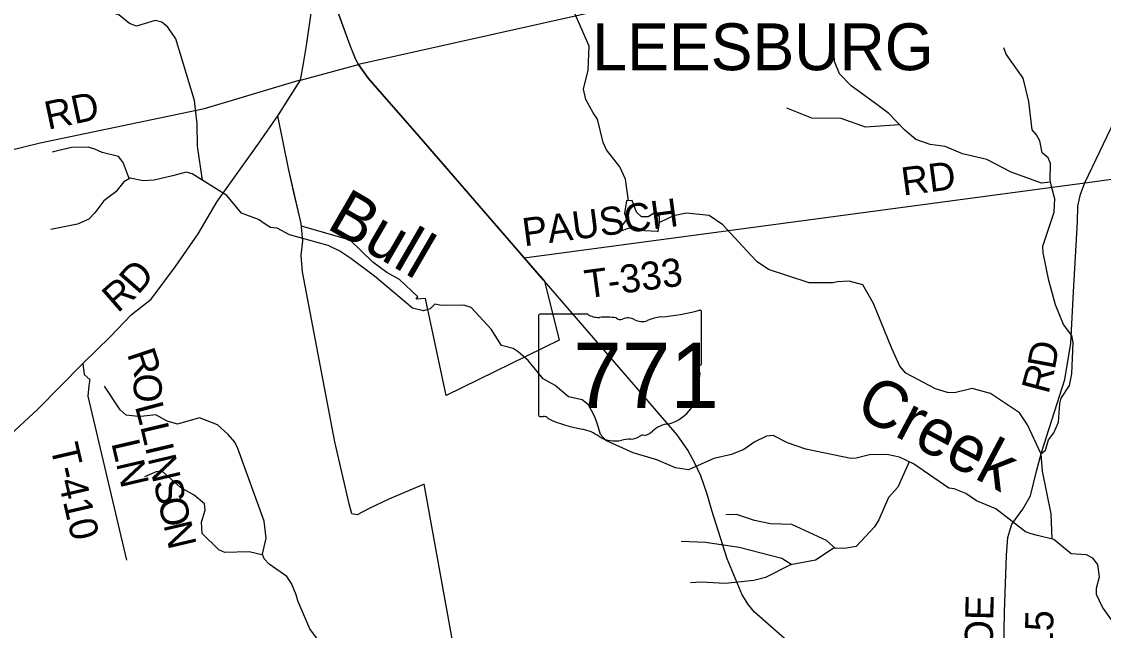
# Model space of a CAD drawing. Extents: x 1525783 to 1900577, y 218250 to 627376.
# Drawn here: x 1668421 to 1679963, y 480803 to 487300 of the extents above; entities that cross this region are included whole.
import ezdxf

# ---------------------------------------------------------------- set-up
doc = ezdxf.new("R2010")
doc.units = 0
for name, color, linetype in [('GM_X_Corporation', 7, 'Continuous'), ('GM_X_Corporation_Text', 7, 'Continuous'), ('GM_X_County_Road', 7, 'Continuous'), ('GM_X_County_Road_Text', 7, 'Continuous'), ('GM_X_Minor_Lake', 7, 'Continuous'), ('GM_X_Minor_River', 7, 'Continuous'), ('GM_X_Minor_River_Text', 7, 'Continuous'), ('GM_X_State_Location', 7, 'Continuous'), ('GM_X_State_Route', 7, 'Continuous'), ('GM_X_State_Shield', 7, 'Continuous'), ('GM_X_Township_Road', 7, 'Continuous'), ('GM_X_Township_Road_Text', 7, 'Continuous')]:
    doc.layers.add(name, color=color, linetype=linetype)

msp = doc.modelspace()

# ---------------------------------------------------------------- linework, layer by layer
at = {"layer": 'GM_X_Corporation'}
msp.add_lwpolyline([(1674455, 487388), (1672015, 486842), (1672117, 486695), (1672664, 486075), (1673783, 484778), (1673998, 484530), (1674157, 483900), (1672950, 483311), (1672730, 484345), (1672632, 484336), (1672648, 484361), (1672454, 484548), (1672316, 484621), (1672169, 484731), (1671925, 484968), (1671405, 485117), (1671402, 485147), (1671267, 485734), (1671155, 486293), (1671395, 486676), (1672015, 486842), (1671982, 486904), (1671926, 487045), (1671741, 487555)], dxfattribs=at)
at = {"layer": 'GM_X_County_Road'}
for points in [[(1678836, 479140), (1678862, 479194), (1678886, 479811), (1678909, 480999), (1678928, 481605), (1678942, 481793), (1678985, 481938), (1679102, 482095), (1679185, 482239), (1679245, 482488), (1679303, 482700), (1679550, 483481), (1679617, 483868), (1679644, 484417), (1679687, 485164), (1679692, 485330), (1679717, 485460), (1679766, 485581), (1680085, 486247), (1680544, 487060), (1681032, 487904)], [(1671427, 486852), (1671461, 487045), (1671544, 487638), (1671570, 487711), (1671660, 487777)], [(1671282, 486496), (1671395, 486676), (1671427, 486852)], [(1661315, 484284), (1664051, 484888), (1666466, 485466), (1667368, 485702), (1667469, 485712), (1667699, 485781), (1668617, 486006), (1670370, 486374), (1671381, 486675), (1671395, 486676)], [(1666766, 480815), (1666784, 480837), (1666808, 480865), (1666898, 480975), (1667150, 481264), (1667254, 481438), (1667497, 481800), (1667864, 482335), (1668091, 482671), (1668251, 482846), (1668595, 483163), (1669072, 483650), (1669369, 483941), (1669591, 484170), (1669803, 484337), (1670061, 484687), (1670304, 485034), (1670507, 485380), (1670953, 486001), (1671155, 486293), (1671170, 486315), (1671282, 486496)]]:
    msp.add_lwpolyline(points, dxfattribs=at)
at = {"layer": 'GM_X_Minor_Lake'}
for points in [[(1675225, 485156), (1675226, 485220), (1675170, 485257), (1675105, 485218), (1675035, 485217), (1674983, 485266), (1674935, 485389), (1674875, 485388), (1674853, 485254), (1674876, 485187), (1674827, 485126), (1674826, 485072), (1674886, 485093), (1674947, 485114), (1675067, 485072)], [(1675067, 485072), (1675206, 485064), (1675214, 485060), (1675225, 485156)]]:
    msp.add_lwpolyline(points, dxfattribs=at)
at = {"layer": 'GM_X_Minor_River'}
for points in [[(1674896, 485388), (1674864, 485617), (1674804, 485750), (1674662, 485931), (1674625, 486010), (1674565, 486257), (1674520, 486328), (1674440, 486470), (1674415, 486579), (1674465, 486780), (1674475, 487039), (1674362, 487296), (1674314, 487411), (1674317, 487485), (1674338, 487545)], [(1670350, 485607), (1670296, 485972), (1670292, 486209), (1670266, 486458), (1670065, 487117), (1669981, 487239), (1669917, 487294), (1669845, 487311), (1669647, 487252), (1669571, 487279), (1669458, 487371), (1669384, 487392), (1669314, 487389)], [(1679398, 485588), (1679301, 485577), (1678979, 485692), (1678720, 485830), (1678458, 485890), (1678274, 485968), (1678116, 485990), (1677962, 486043), (1677843, 486141), (1677675, 486318), (1677532, 486426), (1677270, 486613), (1677148, 486743), (1677093, 486874), (1677086, 487021)], [(1679297, 482686), (1679345, 482727), (1679379, 482837), (1679434, 482912), (1679484, 483026), (1679497, 483224), (1679514, 483280), (1679603, 483417), (1679627, 483541), (1679642, 483876), (1679627, 483951), (1679536, 484066), (1679451, 484276), (1679381, 484536), (1679319, 484832), (1679318, 484904), (1679437, 485268), (1679445, 485410), (1679409, 485541), (1679394, 485607), (1679398, 485784), (1679375, 485846), (1679310, 485901), (1679284, 486026), (1679251, 486093), (1679203, 486144), (1679166, 486449), (1679107, 486695), (1678924, 486953), (1678901, 487019)], [(1677787, 486200), (1677424, 486175), (1677166, 486267), (1676851, 486268), (1676586, 486377)], [(1669568, 485624), (1669504, 485797), (1669453, 485862), (1669279, 485903), (1669203, 485938), (1669131, 485960), (1668956, 485958), (1668817, 485926), (1668747, 485907)], [(1673539, 483842), (1673429, 484018), (1673216, 484250), (1673138, 484273), (1672899, 484271), (1672829, 484284), (1672778, 484234), (1672709, 484215), (1672591, 484243), (1672187, 484583), (1671933, 484771), (1671815, 484851), (1671692, 484909), (1671280, 485024), (1671148, 485094), (1671076, 485103), (1671020, 485138), (1670949, 485189), (1670767, 485254), (1670611, 485443), (1670241, 485676), (1670177, 485693), (1670099, 485672), (1670030, 485653), (1669835, 485608), (1669718, 485599), (1669578, 485630), (1669511, 485591), (1669427, 485484), (1669299, 485387), (1669202, 485258), (1669139, 485193), (1669016, 485137), (1668732, 485083)], [(1679416, 481777), (1679407, 482048), (1679313, 482503), (1679298, 482684), (1679152, 482995), (1679068, 483123), (1678760, 483330), (1678562, 483383), (1678374, 483338), (1678300, 483341), (1678170, 483381), (1677855, 483547), (1677792, 483622), (1677707, 483812), (1677511, 484290), (1677396, 484490), (1677250, 484531), (1677125, 484521), (1677075, 484513), (1676824, 484513), (1676388, 484656), (1676267, 484737), (1676202, 484806), (1675901, 485131), (1675758, 485230), (1675514, 485256), (1675377, 485228), (1675225, 485156)], [(1680121, 480815), (1679954, 481051), (1679888, 481186), (1679889, 481252), (1679923, 481376), (1679905, 481507), (1679851, 481572), (1679782, 481609), (1679619, 481620), (1679433, 481773), (1679261, 481814), (1679193, 481833), (1679133, 481856), (1678817, 482099), (1678608, 482185), (1678494, 482263), (1678370, 482315), (1678314, 482322), (1677937, 482580), (1677789, 482651), (1677653, 482681), (1677468, 482678), (1677325, 482642), (1677267, 482637), (1676788, 482736), (1676594, 482806), (1676441, 482882), (1676369, 482875), (1676243, 482815), (1676127, 482733), (1675996, 482680), (1675808, 482639), (1675537, 482517), (1675399, 482537), (1675198, 482624), (1674944, 482699), (1674654, 482831), (1674597, 482892), (1674563, 483013), (1674532, 483088), (1674468, 483211), (1674400, 483265), (1674254, 483295), (1674113, 483418), (1673986, 483486), (1673824, 483683), (1673719, 483777), (1673665, 483810), (1673539, 483842)], [(1671643, 480625), (1671494, 480820), (1671366, 481120), (1671349, 481181), (1671300, 481304), (1671251, 481379), (1671063, 481508), (1671009, 481567), (1670992, 481618), (1671029, 481786), (1671007, 481969), (1670726, 482745), (1670695, 482810), (1670626, 482893), (1670511, 482995), (1670319, 483071), (1670085, 483004), (1669975, 483036), (1669852, 483104), (1669723, 483088), (1669665, 483085), (1669537, 483101), (1669471, 483156), (1669304, 483409)], [(1677891, 482602), (1677768, 482330), (1677670, 482221), (1677568, 481982), (1677521, 481909), (1677325, 481699), (1677222, 481679), (1677081, 481677), (1676890, 481553), (1676624, 481501), (1676359, 481369), (1676234, 481337), (1675928, 481303), (1675672, 481319), (1675557, 481309)], [(1670996, 481605), (1670850, 481640), (1670590, 481634), (1670523, 481663), (1670347, 481838), (1670338, 481959), (1670379, 482085), (1670370, 482153), (1670261, 482247), (1670115, 482327), (1669923, 482499), (1669857, 482496), (1669733, 482442)], [(1677106, 481677), (1677010, 481762), (1676639, 481934), (1676412, 481940), (1676242, 481976), (1676048, 482038), (1675934, 482035)], [(1676637, 481504), (1676533, 481569), (1676075, 481688), (1675718, 481742), (1675459, 481750)]]:
    msp.add_lwpolyline(points, dxfattribs=at)
at = {"layer": 'GM_X_State_Route'}
for points in [[(1672056, 486782), (1672015, 486842), (1671985, 486897), (1671926, 487045), (1671743, 487551), (1671660, 487777), (1671593, 487963)], [(1673990, 484539), (1673783, 484778), (1672664, 486075), (1672117, 486695), (1672056, 486782)], [(1678843, 478513), (1678863, 479066), (1678858, 479102), (1678836, 479140), (1678792, 479163), (1678738, 479176), (1678371, 479202), (1678281, 479216), (1678209, 479248), (1677053, 480287), (1676241, 480999), (1676176, 481074), (1676107, 481184), (1675949, 481568), (1675785, 482082), (1675737, 482257), (1675668, 482452), (1675603, 482588), (1675528, 482725), (1675415, 482889), (1674885, 483505), (1673998, 484530), (1673990, 484539)]]:
    msp.add_lwpolyline(points, dxfattribs=at)
at = {"layer": 'GM_X_State_Shield'}
for p, q in [((1675675, 483650), (1675675, 484203)), ((1673934, 484159), (1673934, 483102)), ((1674461, 484177), (1673952, 484177)), ((1675674, 483650), (1675675, 483650))]:
    msp.add_line(p, q, dxfattribs=at)
for centre, major_axis, start_param, end_param in [((1675055, 485617), (1845, 0), 4.814394, 5.042369), ((1675655, 484205), (19.4, 0), 6.141152, 7.989035), ((1673954, 484161), (20.2, 0), 1.712693, 3.28349), ((1674582, 484299), (196, 0), 4.042523, 4.731795), ((1674647, 483584), (702, 0), 1.404758, 1.657858), ((1674807, 484166), (56.4, 0), 3.836095, 5.185415), ((1674890, 484044), (117, 0), 0.950623, 2.079405), ((1675041, 484212), (141, 0), 4.081561, 5.145723), ((1675290, 483854), (371, 0), 1.699011, 2.107814), ((1675670, 483610), (30, 0), 1.883978, 3.671073), ((1675654, 483648), (20.7, 0), 5.05454, 6.418171), ((1675479, 483540), (180, 0), 5.934695, 6.695948), ((1675158, 483349), (462, 0), 5.101752, 6.440018), ((1675744, 483419), (131, 0), 2.387724, 3.262537), ((1673954, 483100), (20.3, 0), 3.00124, 4.508301), ((1673958, 483208), (155, 0), 4.665946, 4.897461), ((1673989, 483041), (56, 0), 0.519207, 1.627899), ((1674696, 483990), (1333, 0), 4.195997, 4.488961), ((1674299, 482627), (417, 0), 0.823519, 1.323587), ((1675032, 483000), (149, 0), 4.937069, 5.64225), ((1675353, 482805), (253, 0), 1.647645, 2.488434), ((1674750, 483036), (265, 0), 4.026481, 4.996735), ((1674902, 482670), (217, 0), 1.495662, 1.94098), ((1674922, 482957), (141, 0), 4.691044, 5.507374), ((1675049, 482854), (39.7, 0), 1.147584, 2.315152)]:
    msp.add_ellipse(centre, major_axis=major_axis, ratio=0.8, start_param=start_param, end_param=end_param, dxfattribs=at)
at = {"layer": 'GM_X_Township_Road'}
for points in [[(1679768, 485581), (1683817, 486144), (1685749, 486416)], [(1671326, 485476), (1671267, 485734), (1671155, 486293)], [(1673783, 484778), (1679766, 485581), (1679768, 485581)], [(1673112, 480184), (1672717, 482362), (1672339, 482204), (1672129, 482103), (1672000, 482037), (1671944, 482046), (1671916, 482152), (1671762, 482815), (1671417, 484630), (1671404, 484804), (1671421, 484961), (1671402, 485147), (1671326, 485476)], [(1669072, 483650), (1669089, 483533), (1669149, 483481), (1669137, 483416), (1669128, 483304), (1669540, 481552)]]:
    msp.add_lwpolyline(points, dxfattribs=at)

# ---------------------------------------------------------------- texts
at = {"layer": 'GM_X_Corporation_Text'}
msp.add_text('LEESBURG', height=500, rotation=0, dxfattribs=at).set_placement((1674509, 486781))
at = {"layer": 'GM_X_County_Road_Text'}
for s, rotation, p in [('RD', 11.9901, (1668701, 486145)), ('D', 48.7779, (1669662, 484376)), ('R', 41.02, (1669445, 484183)), ('D', 79.482, (1679444, 483578)), ('R', 75.1392, (1679375, 483316)), ('MONROE', 88.7412, (1678754, 479372)), ('C-15', 88.9714, (1679415, 480146))]:
    msp.add_text(s, height=300, rotation=rotation, dxfattribs=at).set_placement(p)
at = {"layer": 'GM_X_Minor_River_Text'}
for s, rotation, p in [('Bull', 329.8903, (1671661, 485101)), ('Creek', 332.0297, (1677295, 483111))]:
    msp.add_text(s, height=500, rotation=rotation, dxfattribs=at).set_placement(p)
at = {"layer": 'GM_X_State_Location'}
for s in ['s', 'r']:
    msp.add_text(s, height=1, dxfattribs=at).set_placement((1674785, 483560))
msp.add_text('771', height=1, rotation=0, dxfattribs=at).set_placement((1674432, 483487))
at = {"layer": 'GM_X_State_Shield'}
msp.add_text('771', height=696.1, dxfattribs=at).set_placement((1674307, 483176))
at = {"layer": 'GM_X_Township_Road_Text'}
for s, rotation, p in [('RD', 7.431, (1677827, 485442)), ('PAUSCH', 7.5139, (1673783, 484901)), ('T-333', 7.5752, (1674448, 484347)), ('R', 288.5325, (1669543, 483754)), ('O', 269.6831, (1669617, 483546)), ('L', 284.984, (1669627, 483195)), ('L', 283.2712, (1669684, 482981)), ('T-410', 283.0784, (1668724, 482765)), ('LN', 283.0339, (1669376, 482804)), ('I', 283.2714, (1669736, 482762)), ('N', 283.272, (1669764, 482642)), ('S', 283.2699, (1669825, 482385)), ('O', 283.271, (1669871, 482188)), ('N', 283.272, (1669932, 481931))]:
    msp.add_text(s, height=300, rotation=rotation, dxfattribs=at).set_placement(p)

doc.saveas('drawing.dxf')
